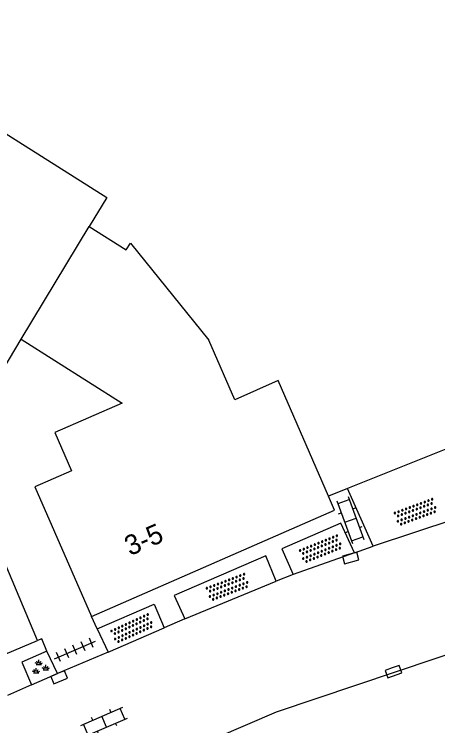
# Model space of a CAD drawing. Extents: x 136000 to 141014, y 402000 to 403500.
# Drawn here: x 138824.93 to 138846.25, y 402083.67 to 402119.5 of the extents above; entities that cross this region are included whole.
import ezdxf

# ---------------------------------------------------------------- set-up
doc = ezdxf.new("R2010")
doc.units = 0
for name, color, linetype in [('gg-anno-huisnummerreeks BGT', 7, 'Continuous'), ('gg-bbg-gedigitaliseerde bebouwing', 7, 'Continuous'), ('gg-bbg-hoofdgebouw', 7, 'Continuous'), ('gg-bbg-tussenscheiding', 7, 'Continuous'), ('gg-knt-verharding', 7, 'Continuous'), ('gt-grn-vlakafsluiter', 7, 'Continuous'), ('gt-symb-groenvak', 7, 'Continuous'), ('gt-symb-klinker verharding', 7, 'Continuous'), ('gt-symb-kolk', 7, 'Continuous'), ('gt-symb-overige verharding', 7, 'Continuous'), ('gt-symb-tegel verharding', 7, 'Continuous')]:
    doc.layers.add(name, color=color, linetype=linetype)

# ---------------------------------------------------------------- blocks, each defined once
blk = doc.blocks.new('gt0-OVH')
at = {"layer": 'gt-symb-overige verharding'}
for points in [[(-0.972, 0.298), (-0.967, 0.308), (-0.965, 0.319), (-0.966, 0.33), (-0.971, 0.34), (-0.978, 0.348), (-0.988, 0.353), (-0.999, 0.355), (-1.01, 0.354), (-1.02, 0.349), (-1.028, 0.342), (-1.033, 0.332), (-1.035, 0.321), (-1.034, 0.31), (-1.029, 0.3), (-1.022, 0.292), (-1.012, 0.287), (-1.001, 0.285), (-0.99, 0.286), (-0.98, 0.291)], [(-0.872, 0.106), (-0.867, 0.116), (-0.865, 0.126), (-0.866, 0.137), (-0.871, 0.147), (-0.878, 0.156), (-0.888, 0.161), (-0.899, 0.163), (-0.91, 0.162), (-0.92, 0.157), (-0.928, 0.15), (-0.933, 0.14), (-0.935, 0.129), (-0.934, 0.118), (-0.929, 0.108), (-0.922, 0.1), (-0.912, 0.095), (-0.901, 0.092), (-0.89, 0.094), (-0.88, 0.098)], [(-0.772, 0.298), (-0.767, 0.308), (-0.765, 0.319), (-0.766, 0.33), (-0.771, 0.34), (-0.778, 0.348), (-0.788, 0.353), (-0.799, 0.355), (-0.81, 0.354), (-0.82, 0.349), (-0.828, 0.342), (-0.833, 0.332), (-0.835, 0.321), (-0.834, 0.31), (-0.829, 0.3), (-0.822, 0.292), (-0.812, 0.287), (-0.801, 0.285), (-0.79, 0.286), (-0.78, 0.291)], [(-0.672, 0.106), (-0.667, 0.116), (-0.665, 0.126), (-0.666, 0.137), (-0.671, 0.147), (-0.678, 0.156), (-0.688, 0.161), (-0.699, 0.163), (-0.71, 0.162), (-0.72, 0.157), (-0.728, 0.15), (-0.733, 0.14), (-0.735, 0.129), (-0.734, 0.118), (-0.729, 0.108), (-0.722, 0.1), (-0.712, 0.095), (-0.701, 0.092), (-0.69, 0.094), (-0.68, 0.098)], [(-0.572, 0.298), (-0.567, 0.308), (-0.565, 0.319), (-0.566, 0.33), (-0.571, 0.34), (-0.578, 0.348), (-0.588, 0.353), (-0.599, 0.355), (-0.61, 0.354), (-0.62, 0.349), (-0.628, 0.342), (-0.633, 0.332), (-0.635, 0.321), (-0.634, 0.31), (-0.629, 0.3), (-0.622, 0.292), (-0.612, 0.287), (-0.601, 0.285), (-0.59, 0.286), (-0.58, 0.291)], [(-0.472, 0.106), (-0.467, 0.116), (-0.465, 0.126), (-0.466, 0.137), (-0.471, 0.147), (-0.478, 0.156), (-0.488, 0.161), (-0.499, 0.163), (-0.51, 0.162), (-0.52, 0.157), (-0.528, 0.15), (-0.533, 0.14), (-0.535, 0.129), (-0.534, 0.118), (-0.529, 0.108), (-0.522, 0.1), (-0.512, 0.095), (-0.501, 0.092), (-0.49, 0.094), (-0.48, 0.098)], [(-0.372, 0.298), (-0.367, 0.308), (-0.365, 0.319), (-0.366, 0.33), (-0.371, 0.34), (-0.378, 0.348), (-0.388, 0.353), (-0.399, 0.355), (-0.41, 0.354), (-0.42, 0.349), (-0.428, 0.342), (-0.433, 0.332), (-0.435, 0.321), (-0.434, 0.31), (-0.429, 0.3), (-0.422, 0.292), (-0.412, 0.287), (-0.401, 0.285), (-0.39, 0.286), (-0.38, 0.291)], [(-0.272, 0.106), (-0.267, 0.116), (-0.265, 0.126), (-0.266, 0.137), (-0.271, 0.147), (-0.278, 0.156), (-0.288, 0.161), (-0.299, 0.163), (-0.31, 0.162), (-0.32, 0.157), (-0.328, 0.15), (-0.333, 0.14), (-0.335, 0.129), (-0.334, 0.118), (-0.329, 0.108), (-0.322, 0.1), (-0.312, 0.095), (-0.301, 0.092), (-0.29, 0.094), (-0.28, 0.098)], [(-0.172, 0.298), (-0.167, 0.308), (-0.165, 0.319), (-0.166, 0.33), (-0.171, 0.34), (-0.178, 0.348), (-0.188, 0.353), (-0.199, 0.355), (-0.21, 0.354), (-0.22, 0.349), (-0.228, 0.342), (-0.233, 0.332), (-0.235, 0.321), (-0.234, 0.31), (-0.229, 0.3), (-0.222, 0.292), (-0.212, 0.287), (-0.201, 0.285), (-0.19, 0.286), (-0.18, 0.291)], [(-0.072, 0.106), (-0.067, 0.116), (-0.065, 0.126), (-0.066, 0.137), (-0.071, 0.147), (-0.078, 0.156), (-0.088, 0.161), (-0.099, 0.163), (-0.11, 0.162), (-0.12, 0.157), (-0.128, 0.15), (-0.133, 0.14), (-0.135, 0.129), (-0.134, 0.118), (-0.129, 0.108), (-0.122, 0.1), (-0.112, 0.095), (-0.101, 0.092), (-0.09, 0.094), (-0.08, 0.098)], [(0.028, 0.298), (0.033, 0.308), (0.035, 0.319), (0.034, 0.33), (0.029, 0.34), (0.022, 0.348), (0.012, 0.353), (0.001, 0.355), (-0.01, 0.354), (-0.02, 0.349), (-0.028, 0.342), (-0.033, 0.332), (-0.035, 0.321), (-0.034, 0.31), (-0.029, 0.3), (-0.022, 0.292), (-0.012, 0.287), (-0.001, 0.285), (0.01, 0.286), (0.02, 0.291)], [(0.128, 0.106), (0.133, 0.116), (0.135, 0.126), (0.134, 0.137), (0.129, 0.147), (0.122, 0.156), (0.112, 0.161), (0.101, 0.163), (0.09, 0.162), (0.08, 0.157), (0.072, 0.15), (0.067, 0.14), (0.065, 0.129), (0.066, 0.118), (0.071, 0.108), (0.078, 0.1), (0.088, 0.095), (0.099, 0.092), (0.11, 0.094), (0.12, 0.098)], [(0.228, 0.298), (0.233, 0.308), (0.235, 0.319), (0.234, 0.33), (0.229, 0.34), (0.222, 0.348), (0.212, 0.353), (0.201, 0.355), (0.19, 0.354), (0.18, 0.349), (0.172, 0.342), (0.167, 0.332), (0.165, 0.321), (0.166, 0.31), (0.171, 0.3), (0.178, 0.292), (0.188, 0.287), (0.199, 0.285), (0.21, 0.286), (0.22, 0.291)], [(0.328, 0.106), (0.333, 0.116), (0.335, 0.126), (0.334, 0.137), (0.329, 0.147), (0.322, 0.156), (0.312, 0.161), (0.301, 0.163), (0.29, 0.162), (0.28, 0.157), (0.272, 0.15), (0.267, 0.14), (0.265, 0.129), (0.266, 0.118), (0.271, 0.108), (0.278, 0.1), (0.288, 0.095), (0.299, 0.092), (0.31, 0.094), (0.32, 0.098)], [(0.428, 0.298), (0.433, 0.308), (0.435, 0.319), (0.434, 0.33), (0.429, 0.34), (0.422, 0.348), (0.412, 0.353), (0.401, 0.355), (0.39, 0.354), (0.38, 0.349), (0.372, 0.342), (0.367, 0.332), (0.365, 0.321), (0.366, 0.31), (0.371, 0.3), (0.378, 0.292), (0.388, 0.287), (0.399, 0.285), (0.41, 0.286), (0.42, 0.291)], [(0.528, 0.106), (0.533, 0.116), (0.535, 0.126), (0.534, 0.137), (0.529, 0.147), (0.522, 0.156), (0.512, 0.161), (0.501, 0.163), (0.49, 0.162), (0.48, 0.157), (0.472, 0.15), (0.467, 0.14), (0.465, 0.129), (0.466, 0.118), (0.471, 0.108), (0.478, 0.1), (0.488, 0.095), (0.499, 0.092), (0.51, 0.094), (0.52, 0.098)], [(0.628, 0.298), (0.633, 0.308), (0.635, 0.319), (0.634, 0.33), (0.629, 0.34), (0.622, 0.348), (0.612, 0.353), (0.601, 0.355), (0.59, 0.354), (0.58, 0.349), (0.572, 0.342), (0.567, 0.332), (0.565, 0.321), (0.566, 0.31), (0.571, 0.3), (0.578, 0.292), (0.588, 0.287), (0.599, 0.285), (0.61, 0.286), (0.62, 0.291)], [(0.728, 0.106), (0.733, 0.116), (0.735, 0.126), (0.734, 0.137), (0.729, 0.147), (0.722, 0.156), (0.712, 0.161), (0.701, 0.163), (0.69, 0.162), (0.68, 0.157), (0.672, 0.15), (0.667, 0.14), (0.665, 0.129), (0.666, 0.118), (0.671, 0.108), (0.678, 0.1), (0.688, 0.095), (0.699, 0.092), (0.71, 0.094), (0.72, 0.098)], [(0.828, 0.298), (0.833, 0.308), (0.835, 0.319), (0.834, 0.33), (0.829, 0.34), (0.822, 0.348), (0.812, 0.353), (0.801, 0.355), (0.79, 0.354), (0.78, 0.349), (0.772, 0.342), (0.767, 0.332), (0.765, 0.321), (0.766, 0.31), (0.771, 0.3), (0.778, 0.292), (0.788, 0.287), (0.799, 0.285), (0.81, 0.286), (0.82, 0.291)], [(0.928, 0.106), (0.933, 0.116), (0.935, 0.126), (0.934, 0.137), (0.929, 0.147), (0.922, 0.156), (0.912, 0.161), (0.901, 0.163), (0.89, 0.162), (0.88, 0.157), (0.872, 0.15), (0.867, 0.14), (0.865, 0.129), (0.866, 0.118), (0.871, 0.108), (0.878, 0.1), (0.888, 0.095), (0.899, 0.092), (0.91, 0.094), (0.92, 0.098)], [(1.028, 0.298), (1.033, 0.308), (1.035, 0.319), (1.034, 0.33), (1.029, 0.34), (1.022, 0.348), (1.012, 0.353), (1.001, 0.355), (0.99, 0.354), (0.98, 0.349), (0.972, 0.342), (0.967, 0.332), (0.965, 0.321), (0.966, 0.31), (0.971, 0.3), (0.978, 0.292), (0.988, 0.287), (0.999, 0.285), (1.01, 0.286), (1.02, 0.291)], [(-0.972, -0.142), (-0.967, -0.132), (-0.965, -0.121), (-0.966, -0.11), (-0.971, -0.1), (-0.978, -0.092), (-0.988, -0.087), (-0.999, -0.085), (-1.01, -0.086), (-1.02, -0.091), (-1.028, -0.098), (-1.033, -0.108), (-1.035, -0.119), (-1.034, -0.13), (-1.029, -0.14), (-1.022, -0.148), (-1.012, -0.153), (-1.001, -0.155), (-0.99, -0.154), (-0.98, -0.149)], [(-0.872, -0.334), (-0.867, -0.324), (-0.865, -0.314), (-0.866, -0.303), (-0.871, -0.293), (-0.878, -0.284), (-0.888, -0.279), (-0.899, -0.277), (-0.91, -0.278), (-0.92, -0.283), (-0.928, -0.29), (-0.933, -0.3), (-0.935, -0.311), (-0.934, -0.322), (-0.929, -0.332), (-0.922, -0.34), (-0.912, -0.345), (-0.901, -0.348), (-0.89, -0.346), (-0.88, -0.342)], [(-0.772, -0.142), (-0.767, -0.132), (-0.765, -0.121), (-0.766, -0.11), (-0.771, -0.1), (-0.778, -0.092), (-0.788, -0.087), (-0.799, -0.085), (-0.81, -0.086), (-0.82, -0.091), (-0.828, -0.098), (-0.833, -0.108), (-0.835, -0.119), (-0.834, -0.13), (-0.829, -0.14), (-0.822, -0.148), (-0.812, -0.153), (-0.801, -0.155), (-0.79, -0.154), (-0.78, -0.149)], [(-0.672, -0.334), (-0.667, -0.324), (-0.665, -0.314), (-0.666, -0.303), (-0.671, -0.293), (-0.678, -0.284), (-0.688, -0.279), (-0.699, -0.277), (-0.71, -0.278), (-0.72, -0.283), (-0.728, -0.29), (-0.733, -0.3), (-0.735, -0.311), (-0.734, -0.322), (-0.729, -0.332), (-0.722, -0.34), (-0.712, -0.345), (-0.701, -0.348), (-0.69, -0.346), (-0.68, -0.342)], [(-0.572, -0.142), (-0.567, -0.132), (-0.565, -0.121), (-0.566, -0.11), (-0.571, -0.1), (-0.578, -0.092), (-0.588, -0.087), (-0.599, -0.085), (-0.61, -0.086), (-0.62, -0.091), (-0.628, -0.098), (-0.633, -0.108), (-0.635, -0.119), (-0.634, -0.13), (-0.629, -0.14), (-0.622, -0.148), (-0.612, -0.153), (-0.601, -0.155), (-0.59, -0.154), (-0.58, -0.149)], [(-0.472, -0.334), (-0.467, -0.324), (-0.465, -0.314), (-0.466, -0.303), (-0.471, -0.293), (-0.478, -0.284), (-0.488, -0.279), (-0.499, -0.277), (-0.51, -0.278), (-0.52, -0.283), (-0.528, -0.29), (-0.533, -0.3), (-0.535, -0.311), (-0.534, -0.322), (-0.529, -0.332), (-0.522, -0.34), (-0.512, -0.345), (-0.501, -0.348), (-0.49, -0.346), (-0.48, -0.342)], [(-0.372, -0.142), (-0.367, -0.132), (-0.365, -0.121), (-0.366, -0.11), (-0.371, -0.1), (-0.378, -0.092), (-0.388, -0.087), (-0.399, -0.085), (-0.41, -0.086), (-0.42, -0.091), (-0.428, -0.098), (-0.433, -0.108), (-0.435, -0.119), (-0.434, -0.13), (-0.429, -0.14), (-0.422, -0.148), (-0.412, -0.153), (-0.401, -0.155), (-0.39, -0.154), (-0.38, -0.149)], [(-0.272, -0.334), (-0.267, -0.324), (-0.265, -0.314), (-0.266, -0.303), (-0.271, -0.293), (-0.278, -0.284), (-0.288, -0.279), (-0.299, -0.277), (-0.31, -0.278), (-0.32, -0.283), (-0.328, -0.29), (-0.333, -0.3), (-0.335, -0.311), (-0.334, -0.322), (-0.329, -0.332), (-0.322, -0.34), (-0.312, -0.345), (-0.301, -0.348), (-0.29, -0.346), (-0.28, -0.342)], [(-0.172, -0.142), (-0.167, -0.132), (-0.165, -0.121), (-0.166, -0.11), (-0.171, -0.1), (-0.178, -0.092), (-0.188, -0.087), (-0.199, -0.085), (-0.21, -0.086), (-0.22, -0.091), (-0.228, -0.098), (-0.233, -0.108), (-0.235, -0.119), (-0.234, -0.13), (-0.229, -0.14), (-0.222, -0.148), (-0.212, -0.153), (-0.201, -0.155), (-0.19, -0.154), (-0.18, -0.149)], [(-0.072, -0.334), (-0.067, -0.324), (-0.065, -0.314), (-0.066, -0.303), (-0.071, -0.293), (-0.078, -0.284), (-0.088, -0.279), (-0.099, -0.277), (-0.11, -0.278), (-0.12, -0.283), (-0.128, -0.29), (-0.133, -0.3), (-0.135, -0.311), (-0.134, -0.322), (-0.129, -0.332), (-0.122, -0.34), (-0.112, -0.345), (-0.101, -0.348), (-0.09, -0.346), (-0.08, -0.342)], [(0.028, -0.142), (0.033, -0.132), (0.035, -0.121), (0.034, -0.11), (0.029, -0.1), (0.022, -0.092), (0.012, -0.087), (0.001, -0.085), (-0.01, -0.086), (-0.02, -0.091), (-0.028, -0.098), (-0.033, -0.108), (-0.035, -0.119), (-0.034, -0.13), (-0.029, -0.14), (-0.022, -0.148), (-0.012, -0.153), (-0.001, -0.155), (0.01, -0.154), (0.02, -0.149)], [(0.128, -0.334), (0.133, -0.324), (0.135, -0.314), (0.134, -0.303), (0.129, -0.293), (0.122, -0.284), (0.112, -0.279), (0.101, -0.277), (0.09, -0.278), (0.08, -0.283), (0.072, -0.29), (0.067, -0.3), (0.065, -0.311), (0.066, -0.322), (0.071, -0.332), (0.078, -0.34), (0.088, -0.345), (0.099, -0.348), (0.11, -0.346), (0.12, -0.342)], [(0.228, -0.142), (0.233, -0.132), (0.235, -0.121), (0.234, -0.11), (0.229, -0.1), (0.222, -0.092), (0.212, -0.087), (0.201, -0.085), (0.19, -0.086), (0.18, -0.091), (0.172, -0.098), (0.167, -0.108), (0.165, -0.119), (0.166, -0.13), (0.171, -0.14), (0.178, -0.148), (0.188, -0.153), (0.199, -0.155), (0.21, -0.154), (0.22, -0.149)], [(0.328, -0.334), (0.333, -0.324), (0.335, -0.314), (0.334, -0.303), (0.329, -0.293), (0.322, -0.284), (0.312, -0.279), (0.301, -0.277), (0.29, -0.278), (0.28, -0.283), (0.272, -0.29), (0.267, -0.3), (0.265, -0.311), (0.266, -0.322), (0.271, -0.332), (0.278, -0.34), (0.288, -0.345), (0.299, -0.348), (0.31, -0.346), (0.32, -0.342)], [(0.428, -0.142), (0.433, -0.132), (0.435, -0.121), (0.434, -0.11), (0.429, -0.1), (0.422, -0.092), (0.412, -0.087), (0.401, -0.085), (0.39, -0.086), (0.38, -0.091), (0.372, -0.098), (0.367, -0.108), (0.365, -0.119), (0.366, -0.13), (0.371, -0.14), (0.378, -0.148), (0.388, -0.153), (0.399, -0.155), (0.41, -0.154), (0.42, -0.149)], [(0.528, -0.334), (0.533, -0.324), (0.535, -0.314), (0.534, -0.303), (0.529, -0.293), (0.522, -0.284), (0.512, -0.279), (0.501, -0.277), (0.49, -0.278), (0.48, -0.283), (0.472, -0.29), (0.467, -0.3), (0.465, -0.311), (0.466, -0.322), (0.471, -0.332), (0.478, -0.34), (0.488, -0.345), (0.499, -0.348), (0.51, -0.346), (0.52, -0.342)], [(0.628, -0.142), (0.633, -0.132), (0.635, -0.121), (0.634, -0.11), (0.629, -0.1), (0.622, -0.092), (0.612, -0.087), (0.601, -0.085), (0.59, -0.086), (0.58, -0.091), (0.572, -0.098), (0.567, -0.108), (0.565, -0.119), (0.566, -0.13), (0.571, -0.14), (0.578, -0.148), (0.588, -0.153), (0.599, -0.155), (0.61, -0.154), (0.62, -0.149)], [(0.728, -0.334), (0.733, -0.324), (0.735, -0.314), (0.734, -0.303), (0.729, -0.293), (0.722, -0.284), (0.712, -0.279), (0.701, -0.277), (0.69, -0.278), (0.68, -0.283), (0.672, -0.29), (0.667, -0.3), (0.665, -0.311), (0.666, -0.322), (0.671, -0.332), (0.678, -0.34), (0.688, -0.345), (0.699, -0.348), (0.71, -0.346), (0.72, -0.342)], [(0.828, -0.142), (0.833, -0.132), (0.835, -0.121), (0.834, -0.11), (0.829, -0.1), (0.822, -0.092), (0.812, -0.087), (0.801, -0.085), (0.79, -0.086), (0.78, -0.091), (0.772, -0.098), (0.767, -0.108), (0.765, -0.119), (0.766, -0.13), (0.771, -0.14), (0.778, -0.148), (0.788, -0.153), (0.799, -0.155), (0.81, -0.154), (0.82, -0.149)], [(0.928, -0.334), (0.933, -0.324), (0.935, -0.314), (0.934, -0.303), (0.929, -0.293), (0.922, -0.284), (0.912, -0.279), (0.901, -0.277), (0.89, -0.278), (0.88, -0.283), (0.872, -0.29), (0.867, -0.3), (0.865, -0.311), (0.866, -0.322), (0.871, -0.332), (0.878, -0.34), (0.888, -0.345), (0.899, -0.348), (0.91, -0.346), (0.92, -0.342)], [(1.028, -0.142), (1.033, -0.132), (1.035, -0.121), (1.034, -0.11), (1.029, -0.1), (1.022, -0.092), (1.012, -0.087), (1.001, -0.085), (0.99, -0.086), (0.98, -0.091), (0.972, -0.098), (0.967, -0.108), (0.965, -0.119), (0.966, -0.13), (0.971, -0.14), (0.978, -0.148), (0.988, -0.153), (0.999, -0.155), (1.01, -0.154), (1.02, -0.149)]]:
    blk.add_lwpolyline(points, close=True, dxfattribs=at)
blk = doc.blocks.new('gt0-GRVAK')
at = {"layer": 'gt-symb-groenvak'}
for p, q in [((-0.047, 0.214), (-0.047, 0.393)), ((-0.11, 0.189), (-0.228, 0.24)), ((-0.182, 0.153), (0.088, 0.153)), ((-0.091, 0.211), (-0.156, 0.322)), ((-0.004, 0.211), (0.061, 0.322)), ((0.015, 0.189), (0.133, 0.24)), ((0.262, -0.052), (0.197, 0.059)), ((0.305, -0.049), (0.305, 0.13)), ((0.349, -0.052), (0.414, 0.059)), ((-0.245, -0.228), (-0.363, -0.177)), ((-0.318, -0.264), (-0.047, -0.264)), ((-0.226, -0.206), (-0.291, -0.095)), ((-0.183, -0.203), (-0.183, -0.024)), ((-0.139, -0.206), (-0.074, -0.095)), ((-0.12, -0.228), (-0.002, -0.177)), ((0.243, -0.074), (0.125, -0.023)), ((0.17, -0.11), (0.441, -0.11)), ((0.368, -0.074), (0.486, -0.023))]:
    blk.add_line(p, q, dxfattribs=at)
blk = doc.blocks.new('gt0-KOLK')
at = {"layer": 'gt-symb-kolk'}
blk.add_lwpolyline([(0, 0), (0.375, 0), (0.375, 0.4), (-0.375, 0.4), (-0.375, 0), (0, 0)], dxfattribs=at)
blk = doc.blocks.new('gt0-KL1')
at = {"layer": 'gt-symb-klinker verharding'}
for p, q in [((-0.5, 0.3), (-0.5, 0.45)), ((0.5, 0.3), (0.5, 0.45)), ((-1.15, 0.3), (1.15, 0.3)), ((-1, -0.3), (-1, 0.3)), ((0, -0.3), (0, 0.3)), ((1, -0.3), (1, 0.3)), ((-1.15, -0.3), (1.15, -0.3)), ((-0.5, -0.45), (-0.5, -0.3)), ((0.5, -0.45), (0.5, -0.3))]:
    blk.add_line(p, q, dxfattribs=at)
blk = doc.blocks.new('gt0-TEG1')
at = {"layer": 'gt-symb-tegel verharding'}
for p, q in [((-1.125, 0), (1.125, 0)), ((-0.9, -0.25), (-0.9, 0.25)), ((-0.45, -0.25), (-0.45, 0.25)), ((0, -0.25), (0, 0.25)), ((0.45, -0.25), (0.45, 0.25)), ((0.9, -0.25), (0.9, 0.25))]:
    blk.add_line(p, q, dxfattribs=at)

msp = doc.modelspace()

# ---------------------------------------------------------------- linework, layer by layer
at = {"layer": 'gg-bbg-gedigitaliseerde bebouwing'}
for points in [[(138785.433, 402126.043), (138807.383, 402161.958), (138836.089, 402144.414), (138823.068, 402123.818), (138818.395, 402126.773), (138814.135, 402120.036), (138829.592, 402110.264), (138828.711, 402108.807)], [(138828.711, 402108.807), (138830.575, 402107.629), (138830.788, 402107.965), (138834.73, 402103.08)]]:
    msp.add_lwpolyline(points, dxfattribs=at)
at = {"layer": 'gg-bbg-hoofdgebouw'}
msp.add_line((138823.64, 402100.43), (138825.28, 402103.14), dxfattribs=at)
for points in [[(138825.28, 402103.14), (138830.37, 402099.92), (138826.98, 402098.44), (138827.82, 402096.51), (138825.97, 402095.7), (138828.82, 402089.18)], [(138840.753, 402095.232), (138838.21, 402101.05), (138836.03, 402100.09), (138834.73, 402103.08)], [(138826.1, 402087.96), (138822, 402097.72), (138823.64, 402100.43)], [(138828.82, 402089.18), (138841.06, 402094.53), (138840.753, 402095.232)], [(138809.07, 402091.09), (138818.14, 402085.6), (138820.25, 402085.5), (138826.1, 402087.96)]]:
    msp.add_lwpolyline(points, dxfattribs=at)
at = {"layer": 'gg-bbg-tussenscheiding'}
msp.add_line((138825.28, 402103.14), (138828.711, 402108.807), dxfattribs=at)
at = {"layer": 'gg-knt-verharding'}
for p, q in [((138843.001, 402092.714), (138841.701, 402095.613)), ((138848.08, 402094.407), (138843.001, 402092.714)), ((138842.06, 402092.38), (138843.001, 402092.714)), ((138842.06, 402092.38), (138838.966, 402091.291)), ((138838.966, 402091.291), (138838.109, 402090.956)), ((138833.519, 402089.066), (138838.109, 402090.956)), ((138829.115, 402088.552), (138828.82, 402089.18)), ((138833.519, 402089.066), (138832.482, 402088.607)), ((138829.658, 402087.385), (138832.482, 402088.607)), ((138829.115, 402088.552), (138829.658, 402087.385)), ((138827.116, 402086.298), (138826.577, 402087.433)), ((138829.658, 402087.385), (138827.116, 402086.298)), ((138825.803, 402085.743), (138827.116, 402086.298)), ((138825.803, 402085.743), (138824.587, 402085.198))]:
    msp.add_line(p, q, dxfattribs=at)
for points in [[(138915.843, 402113.495), (138882.139, 402099.164), (138838.125, 402084.364), (138825.75, 402079.044)], [(138842.06, 402092.38), (138841.364, 402093.87), (138838.408, 402092.585), (138838.966, 402091.291)], [(138838.109, 402090.956), (138837.591, 402092.229), (138832.983, 402090.23), (138833.519, 402089.066)], [(138829.115, 402088.552), (138831.977, 402089.793), (138832.482, 402088.607)], [(138826.577, 402087.433), (138826.317, 402088.051), (138826.1, 402087.96)], [(138826.577, 402087.433), (138825.319, 402086.874), (138825.803, 402085.743)]]:
    msp.add_lwpolyline(points, dxfattribs=at)
at = {"layer": 'gt-grn-vlakafsluiter'}
for p, q in [((138846.74, 402097.64), (138841.701, 402095.613)), ((138841.701, 402095.613), (138840.753, 402095.232))]:
    msp.add_line(p, q, dxfattribs=at)

# ---------------------------------------------------------------- block references
at = {"layer": 'gt-symb-groenvak'}
msp.add_blockref('gt0-GRVAK', (138826.219, 402086.606), dxfattribs=at)
at = {"layer": 'gt-symb-klinker verharding'}
for p, rotation in [((138841.854, 402094.027), -69.93365037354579), ((138829.46, 402083.877), 23.462000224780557)]:
    msp.add_blockref('gt0-KL1', p, dxfattribs=dict(at, rotation=rotation))
at = {"layer": 'gt-symb-kolk'}
for p, rotation in [((138841.817, 402092.314), -164.81021283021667), ((138827.116, 402086.298), -156.84657167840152), ((138843.962, 402086.584), -160.42327443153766)]:
    msp.add_blockref('gt0-KOLK', p, dxfattribs=dict(at, rotation=rotation))
at = {"layer": 'gt-symb-overige verharding'}
for p, rotation in [((138845.141, 402094.43), 20.30124998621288), ((138840.365, 402092.571), 21.897150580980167), ((138835.677, 402090.65), 20.737148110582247), ((138830.872, 402088.568), 24.515070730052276)]:
    msp.add_blockref('gt0-OVH', p, dxfattribs=dict(at, rotation=rotation))
at = {"layer": 'gt-symb-tegel verharding', "rotation": 23.334041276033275}
msp.add_blockref('gt0-TEG1', (138827.988, 402087.495), dxfattribs=at)

# ---------------------------------------------------------------- texts
at = {"layer": 'gg-anno-huisnummerreeks BGT'}
msp.add_text('3-5', height=1, rotation=23.6, dxfattribs=at).set_placement((138830.76, 402092.211))

doc.saveas('drawing.dxf')
